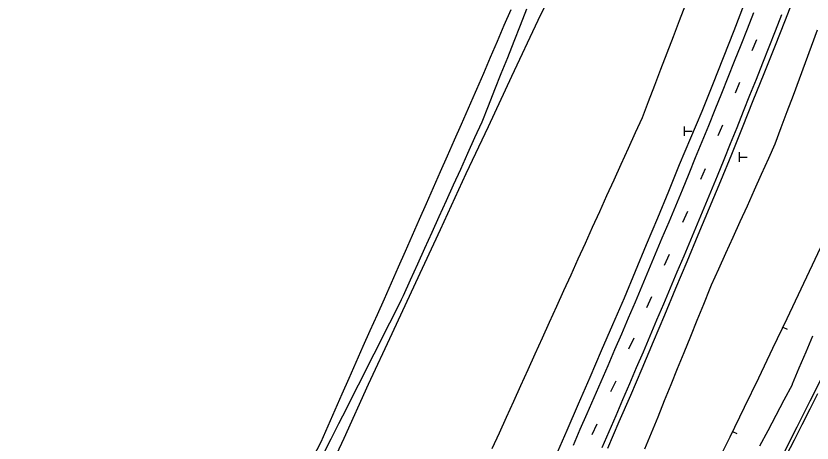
# Model space of a CAD drawing. Extents: x 2132221 to 2141942, y 535736 to 547298.
# Drawn here: x 2139563 to 2140250, y 544238 to 544607 of the extents above; entities that cross this region are included whole.
import ezdxf

# ---------------------------------------------------------------- set-up
doc = ezdxf.new("R2010")
doc.units = 0
for name, color, linetype in [('RD_EX_BldgApp', 7, 'Continuous'), ('RD_EX_Fence_Other', 7, 'Continuous'), ('RD_EX_Misc', 7, 'Continuous'), ('RD_EX_Road', 7, 'Continuous'), ('RD_EX_VEG', 7, 'Continuous'), ('RD_HC_Cl', 7, 'Continuous'), ('RD_HC_Data_Tic', 7, 'Continuous'), ('TOPO_E_TLIML-Line', 7, 'Continuous')]:
    doc.layers.add(name, color=color, linetype=linetype)

msp = doc.modelspace()

# ---------------------------------------------------------------- linework, layer by layer
at = {"layer": 'RD_EX_BldgApp'}
for p, q in [((2140139.83, 544511.82), (2140139.83, 544507.7)), ((2140139.83, 544507.7), (2140139.83, 544503.59)), ((2140139.83, 544507.7), (2140146.69, 544507.7)), ((2140187.27, 544489.4), (2140187.27, 544485.29)), ((2140187.27, 544485.29), (2140187.27, 544481.17)), ((2140187.27, 544485.29), (2140194.13, 544485.29))]:
    msp.add_line(p, q, dxfattribs=at)
at = {"layer": 'RD_EX_Fence_Other'}
msp.add_lwpolyline([(2140036.9, 544651.45), (2140013.35, 544603.46), (2139990.72, 544555.01), (2139970.35, 544511.31), (2139951.33, 544470.75), (2139928.94, 544422.41), (2139907.73, 544376.6), (2139887.27, 544332.67), (2139866.93, 544288.8), (2139845.9, 544242.19), (2139800.8, 544145.6), (2139778.31, 544098.97), (2139761.47, 544059.46), (2139741.78, 544015.43), (2139722.06, 543973.25), (2139703.54, 543931.28), (2139683.53, 543887.51), (2139659.89, 543834.83), (2139638.39, 543786.68), (2139620.42, 543746.85), (2139579.95, 543657.2), (2139556.74, 543620.94)], dxfattribs=at)
at = {"layer": 'RD_EX_Misc'}
for p, q in [((2140198.52, 544577.52), (2140202.4, 544586.89)), ((2140183.92, 544540.79), (2140187.8, 544550.16)), ((2140169.17, 544503.8), (2140173.04, 544513.17)), ((2140154.2, 544466.19), (2140158.07, 544475.55)), ((2140138.59, 544429.06), (2140143.01, 544438.45)), ((2140122.65, 544391.93), (2140127.06, 544401.32)), ((2140107.38, 544355.34), (2140111.79, 544364.72)), ((2140092.07, 544319.73), (2140096.49, 544329.12)), ((2140076.49, 544282.63), (2140080.9, 544292.02)), ((2140060.16, 544245.43), (2140064.57, 544254.81))]:
    msp.add_line(p, q, dxfattribs=at)
for points in [[(2140199.46, 544609.89), (2140193.99, 544595.93), (2140188.51, 544581.96), (2140183.01, 544568), (2140177.45, 544554.07), (2140171.89, 544540.14), (2140166.33, 544526.21), (2140160.74, 544512.29), (2140155.03, 544498.42), (2140149.31, 544484.55), (2140143.6, 544470.68), (2140137.89, 544456.81), (2140132.15, 544442.95), (2140126.36, 544429.12), (2140120.56, 544415.28), (2140114.76, 544401.45), (2140108.96, 544387.62), (2140103.17, 544373.78), (2140097.36, 544359.95), (2140091.46, 544346.16), (2140085.55, 544332.37), (2140079.64, 544318.59), (2140073.73, 544304.8), (2140067.8, 544291.02), (2140061.79, 544277.28), (2140055.77, 544263.54), (2140049.76, 544249.8), (2140043.75, 544236.05)], [(2140069.04, 544234.4), (2140075.02, 544248.15), (2140080.93, 544261.93), (2140086.85, 544275.72), (2140092.76, 544289.51), (2140098.61, 544303.32), (2140104.47, 544317.12), (2140110.33, 544330.93), (2140116.19, 544344.74), (2140122.05, 544358.55), (2140127.91, 544372.36), (2140133.77, 544386.17), (2140139.63, 544399.98), (2140145.48, 544413.78), (2140151.34, 544427.59), (2140157.07, 544441.46), (2140162.76, 544455.33), (2140168.46, 544469.21), (2140174.15, 544483.09), (2140179.79, 544496.99), (2140185.35, 544510.92), (2140190.91, 544524.85), (2140196.48, 544538.78), (2140202.04, 544552.71), (2140207.6, 544566.64), (2140213.17, 544580.57), (2140218.66, 544594.53), (2140224.14, 544608.49)], [(2140254.92, 544280.83), (2140248.2, 544267.42), (2140241.43, 544254.03), (2140234.63, 544240.66), (2140227.83, 544227.29)]]:
    msp.add_lwpolyline(points, dxfattribs=at)
at = {"layer": 'RD_EX_Road'}
for points in [[(2140235.95, 544626.86), (2140226.78, 544603.61), (2140217.61, 544580.35), (2140208.39, 544557.11), (2140199.05, 544533.92), (2140189.82, 544510.69), (2140180.44, 544487.51), (2140171.06, 544464.34), (2140161.17, 544441.05), (2140151.64, 544417.93), (2140142.01, 544394.86), (2140132.33, 544371.81), (2140122.69, 544348.75), (2140113.05, 544325.68), (2140103.16, 544302.4), (2140093.3, 544279.34), (2140083.37, 544256.55), (2140073.64, 544233.52)], [(2140191.57, 544617.6), (2140182.48, 544594.31), (2140173.3, 544571.06), (2140164.07, 544547.83), (2140154.87, 544524.58), (2140145.24, 544501.51), (2140135.45, 544478.5), (2140126.26, 544455.68), (2140116.7, 544432.58), (2140107.04, 544409.52), (2140097.48, 544386.42), (2140087.8, 544363.37), (2140077.88, 544340.43), (2140068.09, 544317.85), (2140058.33, 544294.93), (2140048.33, 544271.83), (2140038.3, 544248.93), (2140028.34, 544226)], [(2140259.52, 544296.65), (2140248.36, 544274.28), (2140236.99, 544252.01), (2140225.87, 544229.62)]]:
    msp.add_lwpolyline(points, dxfattribs=at)
at = {"layer": 'RD_EX_VEG'}
for points in [[(2139828.04, 544228.29), (2139834.8, 544241.68), (2139841.57, 544255.07), (2139848.33, 544268.46), (2139855.09, 544281.85), (2139861.85, 544295.24), (2139868.61, 544308.62), (2139875.37, 544322.01), (2139882.13, 544335.4), (2139888.89, 544348.79), (2139895.65, 544362.18), (2139897.39, 544365.61), (2139903.56, 544379.29), (2139909.73, 544392.96), (2139915.9, 544406.63), (2139922.08, 544420.3), (2139928.25, 544433.97), (2139934.42, 544447.64), (2139940.59, 544461.31), (2139946.77, 544474.98), (2139952.94, 544488.66), (2139959.11, 544502.33), (2139965.16, 544515.73), (2139970.71, 544529.66), (2139976.25, 544543.6), (2139981.8, 544557.54), (2139987.35, 544571.47), (2139992.89, 544585.41), (2139998.44, 544599.35), (2140003.99, 544613.28)], [(2139974.01, 544233.35), (2139980.2, 544247.02), (2139986.39, 544260.68), (2139992.58, 544274.34), (2139998.77, 544288), (2140004.96, 544301.67), (2140011.15, 544315.33), (2140017.34, 544328.99), (2140023.54, 544342.66), (2140029.73, 544356.32), (2140035.92, 544369.98), (2140042.11, 544383.64), (2140048.3, 544397.31), (2140054.49, 544410.97), (2140060.68, 544424.63), (2140066.88, 544438.29), (2140073.07, 544451.96), (2140079.26, 544465.62), (2140085.45, 544479.28), (2140091.64, 544492.94), (2140097.83, 544506.61), (2140103.62, 544519.37), (2140108.97, 544533.37), (2140114.33, 544547.38), (2140119.69, 544561.39), (2140125.05, 544575.4), (2140130.41, 544589.41), (2140135.77, 544603.42), (2140141.13, 544617.43)], [(2140105.87, 544233.15), (2140111.51, 544247.05), (2140117.16, 544260.95), (2140122.8, 544274.85), (2140128.44, 544288.75), (2140134.08, 544302.65), (2140139.72, 544316.55), (2140145.37, 544330.44), (2140151.01, 544344.34), (2140156.65, 544358.24), (2140162.29, 544372.14), (2140163.42, 544374.93), (2140169.59, 544388.6), (2140175.76, 544402.28), (2140181.93, 544415.95), (2140188.1, 544429.62), (2140194.27, 544443.29), (2140200.44, 544456.97), (2140206.61, 544470.64), (2140212.78, 544484.31), (2140218.36, 544496.69), (2140223.58, 544510.76), (2140228.79, 544524.82), (2140234, 544538.89), (2140239.21, 544552.95), (2140244.42, 544567.02), (2140249.63, 544581.08), (2140254.84, 544595.15)], [(2140250.42, 544330.44), (2140244.64, 544316.6), (2140238.86, 544302.76), (2140233.08, 544288.92), (2140232.85, 544288.39), (2140225.84, 544275.13), (2140218.83, 544261.87), (2140211.82, 544248.61), (2140204.81, 544235.35)]]:
    msp.add_lwpolyline(points, dxfattribs=at)
at = {"layer": 'RD_HC_Cl'}
msp.add_arc((2129895.56, 549272.3), 11447.41, 329.115721, 338.200487, dxfattribs=at)
at = {"layer": 'RD_HC_Data_Tic'}
for p, q in [((2140225.02, 544338.2), (2140228.63, 544336.47)), ((2140181.53, 544248.15), (2140185.12, 544246.4))]:
    msp.add_line(p, q, dxfattribs=at)
at = {"layer": 'TOPO_E_TLIML-Line'}
msp.add_lwpolyline([(2139989.93, 544612.65), (2139984.04, 544598.86), (2139978.14, 544585.06), (2139972.25, 544571.27), (2139966.35, 544557.48), (2139960.46, 544543.68), (2139959.32, 544541.03), (2139953.27, 544527.31), (2139947.21, 544513.59), (2139941.15, 544499.87), (2139935.09, 544486.15), (2139929.03, 544472.42), (2139922.97, 544458.7), (2139916.92, 544444.98), (2139910.86, 544431.26), (2139904.8, 544417.53), (2139898.74, 544403.81), (2139892.68, 544390.09), (2139886.62, 544376.37), (2139880.57, 544362.65), (2139874.51, 544348.92), (2139868.45, 544335.2), (2139862.39, 544321.48), (2139856.33, 544307.76), (2139850.27, 544294.04), (2139844.22, 544280.31), (2139838.16, 544266.59), (2139832.1, 544252.87), (2139826.01, 544239.08), (2139819.07, 544225.79)], dxfattribs=at)

doc.saveas('drawing.dxf')
